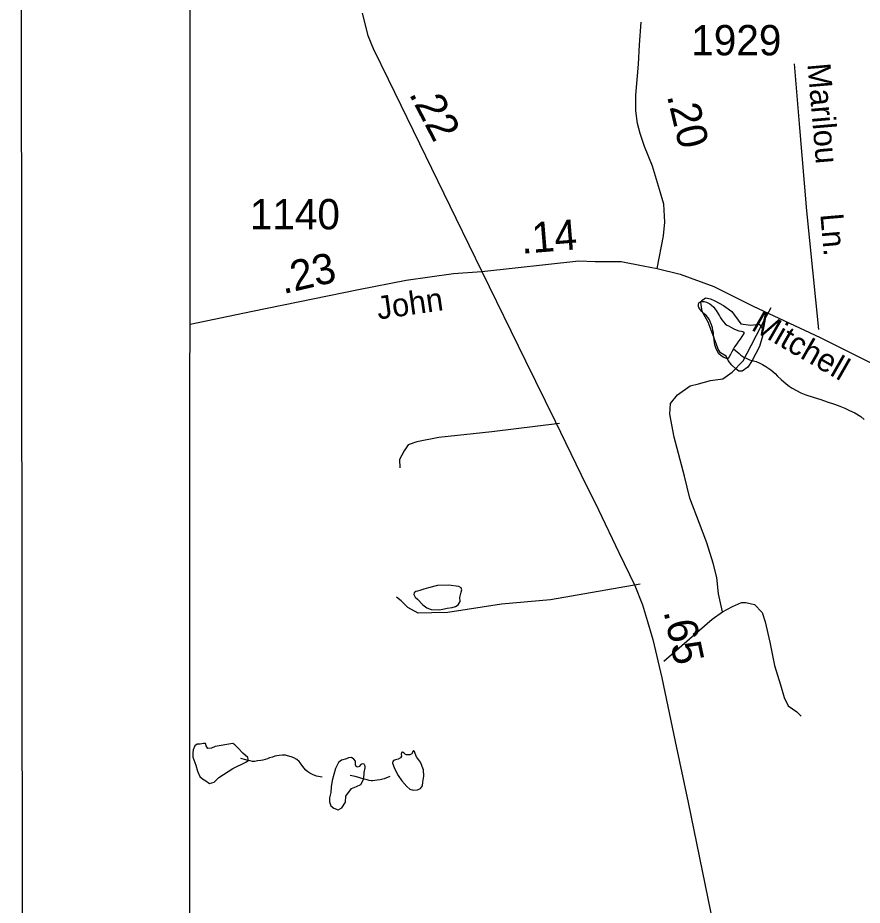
# Model space of a CAD drawing. Extents: x 2126262 to 2293712, y 749403 to 919119.
# Drawn here: x 2133630 to 2137114, y 837456 to 841115 of the extents above; entities that cross this region are included whole.
import ezdxf

# ---------------------------------------------------------------- set-up
doc = ezdxf.new("R2010")
doc.units = 0
for name, color, linetype in [('Exist Boundary Political CountyLine', 7, 'Continuous'), ('Exist Hydrographic Misc Water Feature', 7, 'Continuous'), ('Exist Hydrographic Pond Under 1500 Sq Ft', 7, 'Continuous'), ('Exist Road Non-System Type 51', 7, 'Continuous'), ('Exist Road Non-System Type 51 Label', 7, 'Continuous'), ('Exist Road Secondary Mileage Hundredths English Label', 7, 'Continuous'), ('Exist Road Secondary Type 51 Attributed', 7, 'Continuous'), ('Exist Road Secondary Type 51 Label', 7, 'Continuous'), ('Exist Road Secondary Type 51 Number Label', 7, 'Continuous'), ('Map Preparation Inset Cut Line', 7, 'Continuous')]:
    doc.layers.add(name, color=color, linetype=linetype)

msp = doc.modelspace()

# ---------------------------------------------------------------- linework, layer by layer
at = {"layer": 'Exist Boundary Political CountyLine'}
msp.add_lwpolyline([(2133839.4, 827270.1), (2134339.4, 835334.3), (2134341.8, 841203.1), (2134508, 848637.7), (2140998.3, 864497.6)], dxfattribs=at)
at = {"layer": 'Exist Hydrographic Misc Water Feature'}
for points in [[(2136582.8, 839750), (2136576.5, 839737.1), (2136570.5, 839727), (2136565.6, 839717.7), (2136561.1, 839711), (2136557.8, 839709.5), (2136554.5, 839710.4), (2136542.8, 839713.8), (2136532, 839720.7), (2136522.5, 839729.9), (2136516.6, 839739.7), (2136510, 839754.1), (2136506.1, 839766.4), (2136504.9, 839774.3), (2136502.9, 839787.6), (2136501.4, 839799.2), (2136500.4, 839808.3), (2136499.8, 839815.7), (2136497.5, 839825.3), (2136495.7, 839836.2), (2136492.2, 839849.2), (2136488.3, 839859.2), (2136483.4, 839870.1), (2136478.1, 839878.6), (2136471.3, 839886.1), (2136460.8, 839895.4), (2136452.6, 839904.4), (2136446.9, 839910.9), (2136442.6, 839916), (2136439.9, 839920.1), (2136438.7, 839925.1), (2136438.7, 839933.2), (2136440.1, 839939.9), (2136443.8, 839943), (2136448.7, 839945.5), (2136462.1, 839945.9), (2136472.1, 839943.2), (2136484.6, 839935.6), (2136492.6, 839929.9), (2136501, 839922.2), (2136507, 839914), (2136511.1, 839908.1), (2136518.4, 839897.2), (2136525.2, 839886.5), (2136528.9, 839878.2), (2136534.6, 839869.2), (2136541.8, 839860.8), (2136549, 839853.2), (2136555.4, 839848.2), (2136561.7, 839844.8), (2136571.4, 839838.9), (2136583.9, 839832.9), (2136593.7, 839828.6), (2136605.4, 839824.8), (2136615.8, 839823.3), (2136621.6, 839821.6), (2136625.7, 839818.9), (2136625.5, 839812.9), (2136617.3, 839800.7), (2136609.9, 839790.4), (2136603.3, 839781.7), (2136596, 839770.3), (2136587.5, 839758.2), (2136582.8, 839750)], [(2136582.8, 839750), (2136605.6, 839730.7), (2136613.4, 839724.6), (2136625.7, 839716.3), (2136637.4, 839710.4), (2136649.3, 839705), (2136659.9, 839702.6), (2136675.9, 839697.3), (2136688.8, 839692.1), (2136702, 839685.2), (2136716.1, 839677.4), (2136736.2, 839663), (2136754.5, 839648.1), (2136764.3, 839638), (2136780.1, 839623.5), (2136800.6, 839606.2), (2136812.7, 839596.7), (2136824.8, 839588.3), (2136842.8, 839578.3), (2136860.7, 839568.7), (2136881, 839560.7), (2136910.9, 839551.4), (2136942.7, 839540.8), (2136969.2, 839531.2), (2136999.5, 839521.3), (2137021.4, 839513.5), (2137041.5, 839506), (2137061.6, 839496.5), (2137083.8, 839486.3), (2137107.6, 839470.9), (2137121.7, 839459)], [(2134885.6, 837983.8), (2134863.1, 837988.5), (2134845.6, 837994.3), (2134835.2, 838000.4), (2134827, 838006.5), (2134819, 838013), (2134811.2, 838022.3), (2134798.9, 838038), (2134790.9, 838048.1), (2134781.2, 838056.5), (2134768.9, 838064), (2134758.9, 838067.5), (2134742.7, 838072.1), (2134734.9, 838074), (2134722.6, 838074.3), (2134708.5, 838073.5), (2134698.8, 838071.4), (2134690.4, 838069.8), (2134681, 838066.8), (2134668.9, 838062.9), (2134660.7, 838059.7), (2134650.8, 838056.7), (2134641.2, 838054.5), (2134633.2, 838052.9), (2134618.8, 838051), (2134609, 838048.4), (2134598.3, 838048), (2134588.7, 838050.7), (2134581.3, 838052.2), (2134571.5, 838054.9), (2134550.4, 838061.3)], [(2135164.7, 837986.2), (2135141.5, 837976.8), (2135125.1, 837973.2), (2135113.2, 837970.9), (2135093.5, 837969), (2135087.6, 837969.1), (2135079.8, 837970.7), (2135071.6, 837972.8), (2135059.3, 837976.2), (2135045.1, 837980.4), (2135037.6, 837982.4), (2135021.6, 837986), (2135001.1, 837990.3)]]:
    msp.add_lwpolyline(points, dxfattribs=at)
at = {"layer": 'Exist Hydrographic Pond Under 1500 Sq Ft'}
for points in [[(2136659.9, 839702.6), (2136642.5, 839675), (2136619.2, 839658.3), (2136604.2, 839658.3), (2136592.6, 839668.3), (2136576, 839683.3), (2136561, 839701.6), (2136552.7, 839719.9), (2136529.4, 839733.2), (2136519.4, 839748.2), (2136511.2, 839772.3), (2136478.3, 839859.9), (2136452.9, 839904.5), (2136448, 839942.8), (2136456.3, 839952.8), (2136467.9, 839961.1), (2136487.9, 839956.1), (2136506.1, 839947.8), (2136540.9, 839928.7), (2136576, 839904.5), (2136612.5, 839853), (2136652.4, 839848), (2136689, 839851.3), (2136700.6, 839834.7), (2136701.9, 839802), (2136690.7, 839759.8), (2136659.9, 839702.6)], [(2135361.9, 838774.4), (2135325.1, 838765.1), (2135305.7, 838759.5), (2135289.3, 838753.9), (2135279.1, 838751.3), (2135272.9, 838749.3), (2135266.3, 838744.2), (2135264.8, 838737.5), (2135269.4, 838725.7), (2135278.8, 838717.8), (2135301.1, 838695), (2135317.4, 838682.3), (2135335.3, 838675.1), (2135371.3, 838674.1), (2135401.3, 838680.7), (2135422.2, 838683.3), (2135436, 838687.4), (2135446.8, 838695), (2135455, 838708.3), (2135454.5, 838724.3), (2135459, 838746.7), (2135462.1, 838755.9), (2135460.1, 838764.6), (2135449.8, 838769.7), (2135407.9, 838775.4), (2135361.9, 838774.4)], [(2134581.3, 838052.2), (2134581.4, 838058.3), (2134579.5, 838064.3), (2134558.6, 838082.3), (2134540.6, 838102.2), (2134526.4, 838117.4), (2134517, 838123), (2134444.3, 838110.3), (2134429.8, 838103.1), (2134414.7, 838102.2), (2134408.1, 838113.6), (2134405.2, 838122.1), (2134396.7, 838123), (2134382.5, 838120.2), (2134370.2, 838119.3), (2134361.6, 838112.6), (2134354.1, 838096.5), (2134352.2, 838084.2), (2134352.8, 838066.4), (2134365.4, 838033), (2134372.1, 838008.4), (2134381.5, 837986.6), (2134392.9, 837977.1), (2134406.2, 837968.6), (2134421.3, 837957.2), (2134441.2, 837962.9), (2134459.7, 837982.5), (2134517.1, 838019.9), (2134571.9, 838045.4), (2134581.3, 838052.2)], [(2135291.4, 838045.8), (2135275.9, 838067.4), (2135270.4, 838081.1), (2135267, 838089.1), (2135265.5, 838091), (2135263.5, 838091.9), (2135261.1, 838092.1), (2135259.5, 838089.1), (2135257.3, 838082.8), (2135255.8, 838080.7), (2135252.9, 838078.4), (2135247.9, 838076.5), (2135241.1, 838076.2), (2135234.2, 838075.7), (2135229.2, 838077.3), (2135223.8, 838082.2), (2135217.7, 838087.2), (2135212.8, 838086.1), (2135212.2, 838078.9), (2135212.8, 838070.7), (2135208.9, 838063), (2135200.1, 838058), (2135188.6, 838055.8), (2135180.2, 838052.4), (2135177.1, 838048.1), (2135176.6, 838041.7), (2135179.3, 838035), (2135184.8, 838019.6), (2135199.6, 837991), (2135215, 837968.5), (2135236, 837945.3), (2135247.4, 837934.4), (2135261.6, 837930), (2135278.7, 837931.7), (2135291.3, 837936.6), (2135300.1, 837948.7), (2135301.8, 837963.8), (2135305, 837987.7), (2135303.9, 838013.5), (2135291.4, 838045.8)], [(2135058.1, 837976.6), (2135060, 838003.6), (2135063.1, 838022.2), (2135063.7, 838029.4), (2135059, 838037.7), (2135051.3, 838038.7), (2135045.1, 838036.6), (2135038.9, 838028.4), (2135031.7, 838024.8), (2135026, 838027.9), (2135024, 838034.6), (2135024, 838049.5), (2135017.3, 838057.8), (2135007, 838065), (2134994.1, 838062.9), (2134985.9, 838058.8), (2134966.3, 838054.2), (2134953.4, 838044.9), (2134941.6, 838020.1), (2134927, 837970.4), (2134923, 837943.8), (2134921.5, 837920.6), (2134916.8, 837899), (2134916.3, 837881.5), (2134922.5, 837866), (2134934.9, 837855.7), (2134952.4, 837849.5), (2134967.3, 837857.2), (2134982.8, 837880.4), (2134984.1, 837905.9), (2135006.5, 837936.6), (2135028.1, 837944.9), (2135046.1, 837954.2), (2135058.1, 837976.6)]]:
    msp.add_lwpolyline(points, dxfattribs=at)
at = {"layer": 'Exist Road Non-System Type 51'}
for points in [[(2136833.5, 840925.2), (2136855.4, 840661.7), (2136884, 840319.2), (2136933.6, 839829.6)], [(2136536.8, 838666.2), (2136520.3, 838740.5), (2136513.7, 838806.6), (2136499, 838866.9), (2136472.7, 838949.5), (2136442.3, 839030.1), (2136402.5, 839134.9), (2136380.4, 839225.4), (2136337.7, 839386.3), (2136319.6, 839480.6), (2136322.5, 839524.6), (2136351.3, 839560), (2136404, 839596.9), (2136438.2, 839606.2), (2136488.5, 839619.1), (2136538.6, 839626.1), (2136577.2, 839653.3), (2136622.2, 839700.4), (2136655.5, 839763.7), (2136699.2, 839848.8), (2136738.7, 839920)], [(2135864.8, 839442), (2135586.1, 839407.8), (2135367.7, 839384.3), (2135277.3, 839366.1), (2135241.1, 839354.9), (2135224.5, 839329.2), (2135205.8, 839293.6), (2135207.1, 839259.6)], [(2136197.5, 838779.7), (2135827.3, 838715), (2135625.5, 838696.9), (2135404.8, 838663.5), (2135338.7, 838660.9), (2135282.7, 838660), (2135239.2, 838682.9), (2135211.8, 838711.5), (2135192.1, 838725.9)], [(2136536.8, 838666.2), (2136579.2, 838687.3), (2136615.6, 838704.5), (2136633.6, 838704.2), (2136669.4, 838695.4), (2136700.7, 838662.8), (2136713.9, 838624.5), (2136732.2, 838540.1), (2136752.2, 838443.7), (2136776.6, 838365.2), (2136791.5, 838312.9), (2136808.8, 838278.5), (2136844.3, 838253.8), (2136861.9, 838235.4)], [(2136295.6, 838462.7), (2136369.5, 838526.1), (2136494.2, 838635), (2136536.8, 838666.2)]]:
    msp.add_lwpolyline(points, dxfattribs=at)
at = {"layer": 'Exist Road Secondary Type 51 Attributed'}
for points in [[(2135050.6, 841134.2), (2135075.1, 841042.9), (2135096.2, 840988.7), (2135158.4, 840861.7), (2135287, 840596.8), (2135437.9, 840289.2), (2135544.8, 840069.7)], [(2136268.5, 840081.4), (2136294.4, 840215.8), (2136299.5, 840272.5), (2136295.7, 840347.2), (2136277.6, 840407.7), (2136249.3, 840503), (2136215.2, 840584.1), (2136198.4, 840638.2), (2136186.9, 840679.4), (2136180.4, 840732.2), (2136180.4, 840796.6), (2136190.7, 840924.1), (2136195.2, 841003.9), (2136201.7, 841096.6)], [(2135544.8, 840069.7), (2135944.7, 840112.4), (2136012.4, 840110.2), (2136119.2, 840110.2), (2136210.7, 840092.2), (2136268.5, 840081.4)], [(2134341.2, 839851.5), (2134598.5, 839904.9), (2135036.3, 839995.1), (2135233.1, 840033), (2135427.6, 840061), (2135544.8, 840069.7)], [(2135544.8, 840069.7), (2135724.2, 839700.8), (2135847.7, 839451.3), (2135954.5, 839229.9), (2136026.3, 839085.6), (2136110.3, 838910.1), (2136175.7, 838774.2), (2136207.6, 838693.8), (2136228.6, 838625.5), (2136249.4, 838551.5), (2136286.7, 838393.2), (2136342.6, 838131.6), (2136395.2, 837878.8), (2136511.7, 837316), (2136608.7, 836845)], [(2136268.5, 840081.4), (2136362.6, 840057.4), (2136501.7, 840007.2), (2136664, 839926), (2136940.2, 839797.1), (2137462.7, 839535.1), (2137674.5, 839428.7), (2137977.4, 839180.4), (2138132.6, 839043.2), (2138330.6, 838849.2), (2138544.5, 838652.7), (2138838.4, 838356.7), (2139013, 838191.1), (2139320.7, 837893.9), (2139707, 837516.6), (2139826.8, 837400.7), (2139907.5, 837304.7), (2140358, 836679.5), (2140503.4, 836472.4), (2140610.7, 836338.1), (2140708.5, 836234.1), (2140798.2, 836151.3), (2140885.4, 836100.6), (2140973.7, 836060.8)]]:
    msp.add_lwpolyline(points, dxfattribs=at)
at = {"layer": 'Map Preparation Inset Cut Line'}
msp.add_lwpolyline([(2133630.5, 852884.6), (2189691.2, 852884.6), (2189691.2, 811054.9), (2164878.1, 811054.9), (2133665.4, 826054.8)], close=True, dxfattribs=at)

# ---------------------------------------------------------------- texts
at = {"layer": 'Exist Road Non-System Type 51 Label'}
for s, p in [('Marilou', (2136887.6, 840924.6)), ('Ln.', (2136940.8, 840305.2))]:
    msp.add_text(s, height=95, rotation=274.9054, dxfattribs=at).set_placement(p)
at = {"layer": 'Exist Road Secondary Mileage Hundredths English Label'}
for s, rotation, p in [('.22', 297.4448, (2135242.4, 840802)), ('.20', 283.398, (2136307.7, 840793.7)), ('.14', 4.6749, (2135709.7, 840141.9)), ('.23', 13.2188, (2134725.5, 839975.6)), ('.65', 281.9316, (2136293.9, 838667.1))]:
    msp.add_text(s, height=125, rotation=rotation, dxfattribs=at).set_placement(p)
at = {"layer": 'Exist Road Secondary Type 51 Label'}
for s, rotation, p in [('John', 8.1855, (2135117.5, 839870.7)), ('Mitchell', 330.1027, (2136651.8, 839830.5))]:
    msp.add_text(s, height=95, rotation=rotation, dxfattribs=at).set_placement(p)
at = {"layer": 'Exist Road Secondary Type 51 Number Label'}
for s, p in [('1929', (2136408.6, 840960.4)), ('1140', (2134587.6, 840242.8))]:
    msp.add_text(s, height=125, dxfattribs=at).set_placement(p)

doc.saveas('drawing.dxf')
